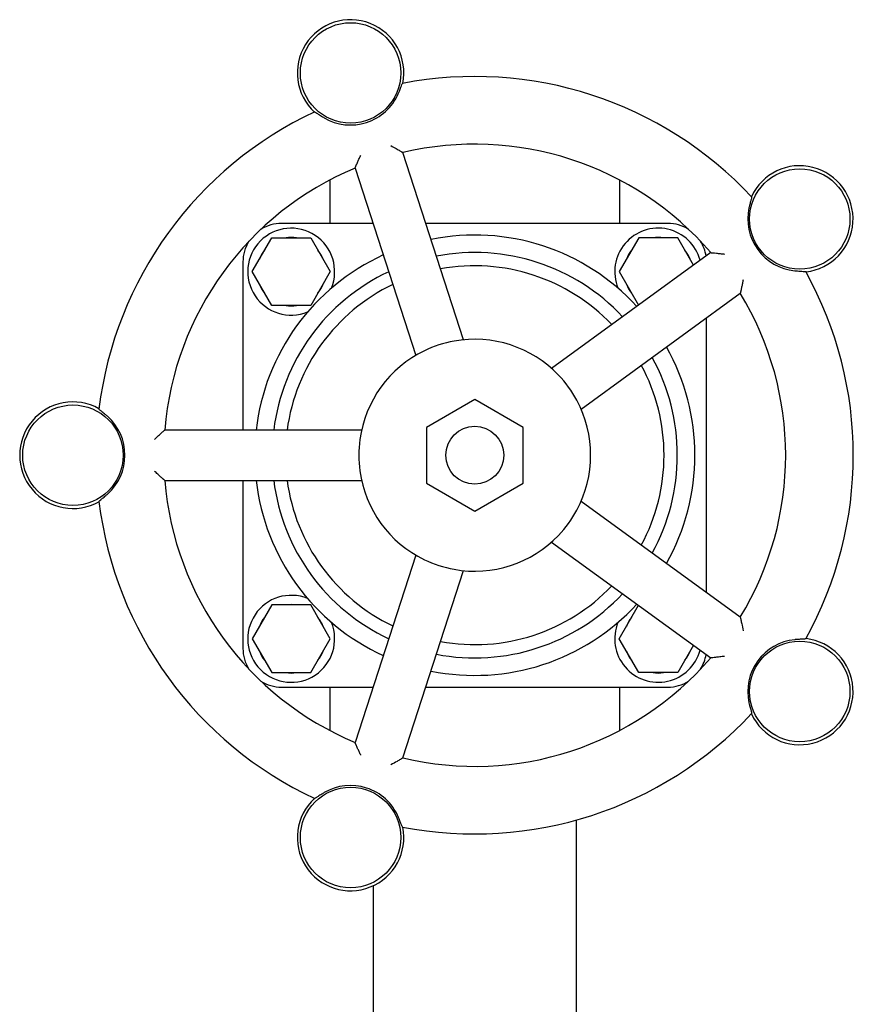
# Model space of a CAD drawing. Header units: inches. Extents: x 24 to 1128, y -94 to 748.
# Tile 568 of 573: x 741.63 to 747.02, y 598.57 to 604.94. Entities that reach past the tile are written whole.
import ezdxf

# ---------------------------------------------------------------- set-up
doc = ezdxf.new("R2010")
doc.units = ezdxf.units.IN
doc.header["$LTSCALE"] = 32
doc.header["$MEASUREMENT"] = 0
doc.layers.add('Visible (ANSI)', color=7, linetype='Continuous', lineweight=30)

msp = doc.modelspace()

# ---------------------------------------------------------------- linework, layer by layer
at = {"layer": 'Visible (ANSI)'}
for p, q in [((744.50227, 602.86808), (744.10866, 604.07948)), ((743.79957, 603.97905), (744.19318, 602.76765)), ((743.63649, 603.90232), (743.63649, 603.62152)), ((745.51149, 603.90232), (745.51149, 603.62152)), ((743.91574, 603.62152), (743.32399, 603.62152)), ((745.82399, 603.62152), (744.25747, 603.62152)), ((743.13389, 603.30902), (743.26019, 603.52777)), ((743.26019, 603.52777), (743.51278, 603.52777)), ((743.51278, 603.52777), (743.63908, 603.30902)), ((745.63519, 603.52777), (745.50889, 603.30902)), ((745.88778, 603.52777), (745.63519, 603.52777)), ((745.98981, 603.35104), (745.88778, 603.52777)), ((746.1013, 603.43204), (745.07082, 602.68335)), ((743.07399, 603.37152), (743.07399, 602.28402)), ((743.26019, 603.09027), (743.13389, 603.30902)), ((743.63908, 603.30902), (743.51278, 603.09027)), ((745.50889, 603.30902), (745.63392, 603.09246)), ((745.26185, 602.42042), (746.29233, 603.16911)), ((743.51278, 603.09027), (743.26019, 603.09027)), ((746.07399, 601.23256), (746.07399, 603.01047)), ((744.57399, 602.48236), (744.26149, 602.30194)), ((744.88649, 602.30194), (744.57399, 602.48236)), ((743.8418, 602.28402), (742.56805, 602.28402)), ((744.26149, 602.30194), (744.26149, 601.94109)), ((744.88649, 601.94109), (744.88649, 602.30194)), ((742.56805, 601.95902), (743.8418, 601.95902)), ((743.07399, 601.95902), (743.07399, 600.87152)), ((744.26149, 601.94109), (744.57399, 601.76067)), ((744.57399, 601.76067), (744.88649, 601.94109)), ((746.29233, 601.07392), (745.26185, 601.82261)), ((745.07082, 601.55968), (746.1013, 600.81099)), ((744.19318, 601.47538), (743.79957, 600.26398)), ((744.10866, 600.16355), (744.50227, 601.37495)), ((743.26019, 601.15277), (743.13389, 600.93402)), ((743.51278, 601.15277), (743.26019, 601.15277)), ((743.63908, 600.93402), (743.51278, 601.15277)), ((745.50889, 600.93402), (745.63392, 601.15057)), ((743.13389, 600.93402), (743.26019, 600.71527)), ((743.51278, 600.71527), (743.63908, 600.93402)), ((745.63519, 600.71527), (745.50889, 600.93402)), ((745.98981, 600.89199), (745.88778, 600.71527)), ((743.26019, 600.71527), (743.51278, 600.71527)), ((745.88778, 600.71527), (745.63519, 600.71527)), ((743.32399, 600.62152), (743.91574, 600.62152)), ((743.63649, 600.62152), (743.63649, 600.34071)), ((744.25747, 600.62152), (745.82399, 600.62152)), ((745.51149, 600.62152), (745.51149, 600.34071)), ((745.23149, 599.76139), (745.23149, 597.31152)), ((743.91649, 599.33652), (743.91649, 597.31152))]:
    msp.add_line(p, q, dxfattribs=at)
for centre, radius in [((743.77054, 604.59426), 0.325), ((746.67743, 603.64976), 0.325), ((741.97399, 602.12152), 0.325), ((744.57399, 602.12152), 0.1875), ((746.67743, 600.59327), 0.325), ((743.77054, 599.64877), 0.325)]:
    msp.add_circle(centre, radius, dxfattribs=at)
for centre, radius, start, end in [((743.77054, 604.59426), 0.34467, 348.730099, 227.269901), ((744.57399, 602.12152), 2.45, 43.00566, 100.99434), ((743.77054, 604.59426), 0.33645, 239.578984, 336.421016), ((744.57399, 602.12152), 2.45, 115.00566, 172.99434), ((744.57399, 602.12152), 2.0125, 40.631409, 103.368591), ((744.57399, 602.12152), 2.0125, 112.631409, 175.368591), ((746.67743, 603.64976), 0.34467, 276.730099, 155.269901), ((746.67743, 603.64976), 0.33645, 167.578984, 264.421016), ((743.32399, 603.37152), 0.25, 90, 122.417708), ((745.82399, 603.37152), 0.25, 57.582292, 90), ((743.38649, 603.30902), 0.28125, 337.795252, 292.204748), ((745.76149, 603.30902), 0.28125, 15.126137, 202.204748), ((743.32399, 603.37152), 0.25, 147.582292, 180), ((743.38649, 603.30902), 0.22125, 81.37864, 98.62136), ((744.57399, 602.12152), 1.42427, 42.551344, 101.448656), ((745.76149, 603.30902), 0.22125, 81.37864, 98.62136), ((745.82399, 603.37152), 0.25, 8.860487, 32.417708), ((743.38649, 603.30902), 0.22125, 141.37864, 158.62136), ((743.38649, 603.30902), 0.22125, 21.37864, 38.62136), ((744.57399, 602.12152), 1.31108, 43.119769, 100.880231), ((745.76149, 603.30902), 0.22125, 141.37864, 158.62136), ((745.76149, 603.30902), 0.22125, 21.37864, 38.62136), ((744.57399, 602.12152), 1.42427, 114.551344, 173.448656), ((744.57399, 602.12152), 1.31108, 115.119769, 172.880231), ((744.57399, 602.12152), 1.22505, 43.622609, 100.377391), ((744.57399, 602.12152), 2.45, 331.00566, 28.99434), ((743.38649, 603.30902), 0.22125, 201.37864, 218.62136), ((744.57399, 602.12152), 1.22505, 115.622609, 172.377391), ((743.38649, 603.30902), 0.22125, 321.37864, 338.62136), ((745.76149, 603.30902), 0.22125, 201.37864, 218.62136), ((744.57399, 602.12152), 2.0125, 328.631409, 31.368591), ((743.38649, 603.30902), 0.22125, 261.37864, 278.62136), ((744.57399, 602.12152), 0.75, 100.265933, 115.734067), ((744.57399, 602.12152), 0.75, 43.734067, 100.265933), ((744.57399, 602.12152), 0.75, 115.734067, 172.265933), ((744.57399, 602.12152), 1.42427, 330.551344, 29.448656), ((744.57399, 602.12152), 1.31108, 331.119769, 28.880231), ((744.57399, 602.12152), 1.22505, 331.622609, 28.377391), ((744.57399, 602.12152), 0.75, 28.265933, 43.734067), ((744.57399, 602.12152), 0.75, 331.734067, 28.265933), ((741.97399, 602.12152), 0.34467, 60.730099, 299.269901), ((741.97399, 602.12152), 0.33645, 311.578984, 48.421016), ((744.57399, 602.12152), 0.75, 172.265933, 187.734067), ((744.57399, 602.12152), 0.75, 187.734067, 244.265933), ((744.57399, 602.12152), 2.0125, 184.631409, 247.368591), ((744.57399, 602.12152), 1.42427, 186.551344, 245.448656), ((744.57399, 602.12152), 1.31108, 187.119769, 244.880231), ((744.57399, 602.12152), 1.22505, 187.622609, 244.377391), ((744.57399, 602.12152), 2.45, 187.00566, 244.99434), ((744.57399, 602.12152), 0.75, 316.265933, 331.734067), ((744.57399, 602.12152), 0.75, 259.734067, 316.265933), ((744.57399, 602.12152), 0.75, 244.265933, 259.734067), ((744.57399, 602.12152), 1.22505, 259.622609, 316.377391), ((743.38649, 600.93402), 0.28125, 67.795252, 22.204748), ((744.57399, 602.12152), 1.31108, 259.119769, 316.880231), ((743.38649, 600.93402), 0.22125, 81.37864, 98.62136), ((744.57399, 602.12152), 1.42427, 258.551344, 317.448656), ((743.38649, 600.93402), 0.22125, 141.37864, 158.62136), ((743.38649, 600.93402), 0.22125, 21.37864, 38.62136), ((745.76149, 600.93402), 0.22125, 141.37864, 158.62136), ((745.76149, 600.93402), 0.28125, 157.795252, 344.873863), ((746.67743, 600.59327), 0.33645, 95.578984, 192.421016), ((746.67743, 600.59327), 0.34467, 204.730099, 83.269901), ((743.32399, 600.87152), 0.25, 180, 212.417708), ((743.38649, 600.93402), 0.22125, 201.37864, 218.62136), ((743.38649, 600.93402), 0.22125, 321.37864, 338.62136), ((745.76149, 600.93402), 0.22125, 201.37864, 218.62136), ((745.76149, 600.93402), 0.22125, 321.37864, 338.62136), ((745.82399, 600.87152), 0.25, 327.582292, 351.139513), ((744.57399, 602.12152), 2.0125, 256.631409, 319.368591), ((743.38649, 600.93402), 0.22125, 261.37864, 278.62136), ((745.76149, 600.93402), 0.22125, 261.37864, 278.62136), ((743.32399, 600.87152), 0.25, 237.582292, 270), ((745.82399, 600.87152), 0.25, 270, 302.417708), ((744.57399, 602.12152), 2.45, 259.00566, 316.99434), ((743.77054, 599.64877), 0.33645, 23.578984, 120.421016), ((743.77054, 599.64877), 0.34467, 132.730099, 11.269901)]:
    msp.add_arc(centre, radius, start, end, dxfattribs=at)
for points, knots in [([(744.0789, 604.45968), (744.08144, 604.46549), (744.08391, 604.47135), (744.08995, 604.48612), (744.09331, 604.49482), (744.09873, 604.50894), (744.10086, 604.51453), (744.10413, 604.52244), (744.10532, 604.52497), (744.10636, 604.52634), (744.10657, 604.52652), (744.10674, 604.52655)], [0.58099131, 0.58099131, 0.58099131, 0.58099131, 0.63124824, 0.63124824, 0.71023332, 0.71023332, 0.77712517, 0.77712517, 0.83643335, 0.83643335, 0.85484651, 0.85484651, 0.85484651, 0.85484651]), ([(743.53835, 604.34187), (743.53877, 604.34206), (743.54005, 604.34156), (743.5446, 604.33907), (743.54814, 604.33687), (743.55746, 604.33087), (743.56335, 604.327), (743.57745, 604.31794), (743.58577, 604.31273), (743.59628, 604.30643), (743.59823, 604.30527), (743.60018, 604.30413)], [0.25602915, 0.25602915, 0.25602915, 0.25602915, 0.30346608, 0.30346608, 0.35972154, 0.35972154, 0.42267208, 0.42267208, 0.49553128, 0.49553128, 0.51191914, 0.51191914, 0.51191914, 0.51191914]), ([(744.03104, 604.12422), (744.03112, 604.12418), (744.0312, 604.12413), (744.04295, 604.11763), (744.05477, 604.11103), (744.07431, 604.09999), (744.08258, 604.09527), (744.09253, 604.08951), (744.09522, 604.08794), (744.09763, 604.08651)], [-1.12932249, -1.12932249, -1.12932249, -1.12932249, -1.1286543, -1.1286543, -1.03278985, -1.03278985, -0.95776579, -0.95776579, -0.92725805, -0.92725805, -0.92725805, -0.92725805]), ([(744.09763, 604.08651), (744.09874, 604.08586), (744.09977, 604.08522), (744.10152, 604.08412), (744.10227, 604.08363), (744.10295, 604.08318)], [0, 0, 0, 0, 0.014748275, 0.014748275, 0.027223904, 0.027223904, 0.027223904, 0.027223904]), ([(744.10295, 604.08318), (744.10303, 604.08313), (744.10311, 604.08307), (744.10491, 604.08188), (744.10631, 604.08099), (744.10816, 604.07982), (744.10865, 604.07952), (744.10866, 604.07948)], [0.413117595, 0.413117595, 0.413117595, 0.413117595, 0.414675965, 0.414675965, 0.447096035, 0.447096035, 0.477740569, 0.477740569, 0.477740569, 0.477740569]), ([(743.80437, 603.99122), (743.8048, 603.99222), (743.80525, 603.99326), (743.80839, 604.00043), (743.81165, 604.00772), (743.81827, 604.02234), (743.82165, 604.02972), (743.82863, 604.04488), (743.83229, 604.05277), (743.83599, 604.0607), (743.83603, 604.06079), (743.83607, 604.06087)], [-0.21347412, -0.21347412, -0.21347412, -0.21347412, -0.20091724, -0.20091724, -0.13005851, -0.13005851, -0.06591969, -0.06591969, 0, 0, 0.00073204, 0.00073204, 0.00073204, 0.00073204]), ([(743.79957, 603.97905), (743.79956, 603.9791), (743.80002, 603.98019), (743.80114, 603.98307), (743.80156, 603.98416), (743.80202, 603.9854)], [0, 0, 0, 0, 0.043471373, 0.043471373, 0.063735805, 0.063735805, 0.063735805, 0.063735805]), ([(743.80202, 603.9854), (743.8023, 603.98615), (743.80261, 603.98696), (743.80337, 603.98888), (743.80384, 603.99002), (743.80437, 603.99122)], [0, 0, 0, 0, 0.012204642, 0.012204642, 0.02722333, 0.02722333, 0.02722333, 0.02722333]), ([(746.36564, 603.79259), (746.36595, 603.79225), (746.36587, 603.79088), (746.36491, 603.78578), (746.3639, 603.78173), (746.36108, 603.771), (746.35922, 603.7642), (746.35496, 603.74798), (746.35257, 603.73845), (746.34983, 603.72651), (746.34933, 603.72432), (746.34885, 603.72213)], [0.25602796, 0.25602796, 0.25602796, 0.25602796, 0.30347314, 0.30347314, 0.35974519, 0.35974519, 0.42272829, 0.42272829, 0.4956367, 0.4956367, 0.51191414, 0.51191414, 0.51191414, 0.51191414]), ([(746.1013, 603.43204), (746.10134, 603.43207), (746.10254, 603.43196), (746.10563, 603.43178), (746.10679, 603.43172), (746.1081, 603.43167)], [0, 0, 0, 0, 0.043720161, 0.043720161, 0.063738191, 0.063738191, 0.063738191, 0.063738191]), ([(746.1081, 603.43167), (746.1089, 603.43163), (746.10976, 603.43159), (746.11183, 603.43146), (746.11305, 603.43136), (746.11436, 603.43124)], [0, 0, 0, 0, 0.012204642, 0.012204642, 0.02722333, 0.02722333, 0.02722333, 0.02722333]), ([(746.11436, 603.43124), (746.11487, 603.43119), (746.11538, 603.43114), (746.12208, 603.43049), (746.12958, 603.4297), (746.14544, 603.42795), (746.15394, 603.42698), (746.17158, 603.4249), (746.18087, 603.42378), (746.1902, 603.42263), (746.1903, 603.42262), (746.1904, 603.4226)], [-0.21342055, -0.21342055, -0.21342055, -0.21342055, -0.20753817, -0.20753817, -0.13884927, -0.13884927, -0.0708258, -0.0708258, 0, 0, 0.00077867, 0.00077867, 0.00077867, 0.00077867]), ([(746.64472, 603.3149), (746.65107, 603.31428), (746.65743, 603.31374), (746.67336, 603.31256), (746.68267, 603.31205), (746.69776, 603.31126), (746.70373, 603.31096), (746.71224, 603.3103), (746.71499, 603.30995), (746.71661, 603.30938), (746.71684, 603.30923), (746.71692, 603.30909)], [0.58100118, 0.58100118, 0.58100118, 0.58100118, 0.63150309, 0.63150309, 0.71045608, 0.71045608, 0.77732354, 0.77732354, 0.83661748, 0.83661748, 0.85486219, 0.85486219, 0.85486219, 0.85486219]), ([(746.31089, 603.25676), (746.31087, 603.25666), (746.31086, 603.25656), (746.30925, 603.24827), (746.30764, 603.24005), (746.3045, 603.22428), (746.30295, 603.21662), (746.29971, 603.20083), (746.298, 603.19268), (746.2962, 603.18445), (746.2959, 603.18308), (746.29561, 603.18177)], [-1.17099385, -1.17099385, -1.17099385, -1.17099385, -1.17021105, -1.17021105, -1.10598851, -1.10598851, -1.04376733, -1.04376733, -0.97004639, -0.97004639, -0.95443792, -0.95443792, -0.95443792, -0.95443792]), ([(746.29408, 603.17569), (746.29384, 603.17482), (746.29362, 603.17402), (746.29307, 603.17196), (746.2928, 603.1709), (746.29245, 603.16949), (746.29236, 603.16912), (746.29233, 603.16911)], [0.411623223, 0.411623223, 0.411623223, 0.411623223, 0.425180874, 0.425180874, 0.450411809, 0.450411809, 0.474425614, 0.474425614, 0.474425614, 0.474425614]), ([(746.29561, 603.18177), (746.29533, 603.18051), (746.29504, 603.17934), (746.29453, 603.17733), (746.2943, 603.17647), (746.29408, 603.17569)], [0, 0, 0, 0, 0.014748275, 0.014748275, 0.027223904, 0.027223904, 0.027223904, 0.027223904]), ([(742.19727, 602.3732), (742.19251, 602.37742), (742.1877, 602.38158), (742.1755, 602.3919), (742.16828, 602.39778), (742.15652, 602.4073), (742.15187, 602.41105), (742.14536, 602.41659), (742.14333, 602.4185), (742.14236, 602.41991), (742.14226, 602.42017), (742.14228, 602.42034)], [0.58099614, 0.58099614, 0.58099614, 0.58099614, 0.63137292, 0.63137292, 0.71034231, 0.71034231, 0.77722224, 0.77722224, 0.83652345, 0.83652345, 0.85485417, 0.85485417, 0.85485417, 0.85485417]), ([(742.55796, 602.27569), (742.55893, 602.27655), (742.55985, 602.27733), (742.56144, 602.27866), (742.56213, 602.27921), (742.56277, 602.27972)], [0, 0, 0, 0, 0.014748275, 0.014748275, 0.027223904, 0.027223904, 0.027223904, 0.027223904]), ([(742.56277, 602.27972), (742.56362, 602.28039), (742.56439, 602.28101), (742.56695, 602.2831), (742.568, 602.28402), (742.56805, 602.28402)], [0.47722284, 0.47722284, 0.47722284, 0.47722284, 0.501377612, 0.501377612, 0.570309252, 0.570309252, 0.570309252, 0.570309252]), ([(742.50152, 602.22402), (742.50157, 602.22407), (742.50163, 602.22412), (742.5106, 602.23249), (742.51964, 602.24088), (742.53559, 602.25554), (742.5428, 602.26211), (742.55232, 602.27068), (742.55532, 602.27337), (742.55796, 602.27569)], [-0.9631163, -0.9631163, -0.9631163, -0.9631163, -0.96275017, -0.96275017, -0.90245442, -0.90245442, -0.85050131, -0.85050131, -0.82412046, -0.82412046, -0.82412046, -0.82412046]), ([(742.55796, 601.96734), (742.55791, 601.96738), (742.55785, 601.96743), (742.55371, 601.97109), (742.54877, 601.97553), (742.53717, 601.98605), (742.53024, 601.9924), (742.51616, 602.00538), (742.50889, 602.01214), (742.50163, 602.01891), (742.50157, 602.01896), (742.50152, 602.01902)], [-0.21364169, -0.21364169, -0.21364169, -0.21364169, -0.2128118, -0.2128118, -0.15025631, -0.15025631, -0.07510018, -0.07510018, 0, 0, 0.00056431, 0.00056431, 0.00056431, 0.00056431]), ([(742.56277, 601.96331), (742.56214, 601.96381), (742.56147, 601.96435), (742.55988, 601.96567), (742.55894, 601.96647), (742.55796, 601.96734)], [0, 0, 0, 0, 0.012204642, 0.012204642, 0.02722333, 0.02722333, 0.02722333, 0.02722333]), ([(742.56805, 601.95902), (742.568, 601.95902), (742.56713, 601.95978), (742.56477, 601.96171), (742.56384, 601.96247), (742.56277, 601.96331)], [0, 0, 0, 0, 0.042975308, 0.042975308, 0.063731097, 0.063731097, 0.063731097, 0.063731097]), ([(742.14228, 601.8227), (742.14222, 601.82315), (742.14309, 601.82422), (742.14686, 601.82778), (742.15006, 601.83046), (742.15864, 601.83747), (742.16413, 601.84187), (742.1771, 601.85248), (742.18463, 601.85877), (742.19387, 601.86683), (742.19557, 601.86833), (742.19727, 601.86983)], [0.25602987, 0.25602987, 0.25602987, 0.25602987, 0.3034618, 0.3034618, 0.35970725, 0.35970725, 0.42263823, 0.42263823, 0.49546794, 0.49546794, 0.51192218, 0.51192218, 0.51192218, 0.51192218]), ([(746.29233, 601.07392), (746.29237, 601.07389), (746.29265, 601.07272), (746.29343, 601.06972), (746.29373, 601.0686), (746.29408, 601.06734)], [0, 0, 0, 0, 0.043821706, 0.043821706, 0.063739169, 0.063739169, 0.063739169, 0.063739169]), ([(746.29408, 601.06734), (746.2943, 601.06657), (746.29452, 601.06574), (746.29503, 601.06374), (746.29532, 601.06254), (746.29561, 601.06126)], [0, 0, 0, 0, 0.012204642, 0.012204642, 0.02722333, 0.02722333, 0.02722333, 0.02722333]), ([(746.29561, 601.06126), (746.29597, 601.05964), (746.29635, 601.05792), (746.29828, 601.04903), (746.30005, 601.04059), (746.30465, 601.01811), (746.30775, 601.00249), (746.31086, 600.98647), (746.31087, 600.98637), (746.31089, 600.98627)], [-0.2242726, -0.2242726, -0.2242726, -0.2242726, -0.20374853, -0.20374853, -0.12357481, -0.12357481, 0, 0, 0.00077431, 0.00077431, 0.00077431, 0.00077431]), ([(746.71692, 600.93394), (746.7167, 600.93354), (746.71537, 600.93319), (746.71022, 600.93253), (746.70606, 600.93224), (746.69499, 600.93161), (746.68796, 600.93128), (746.67122, 600.93031), (746.66143, 600.92965), (746.64922, 600.92856), (746.64697, 600.92835), (746.64472, 600.92813)], [0.25602911, 0.25602911, 0.25602911, 0.25602911, 0.30346633, 0.30346633, 0.35972236, 0.35972236, 0.42267404, 0.42267404, 0.49553496, 0.49553496, 0.51191897, 0.51191897, 0.51191897, 0.51191897]), ([(746.1904, 600.82043), (746.1903, 600.82041), (746.1902, 600.8204), (746.1797, 600.81911), (746.16922, 600.81784), (746.14961, 600.81555), (746.14025, 600.8145), (746.12536, 600.81289), (746.11935, 600.81227), (746.11436, 600.81179)], [-1.11483586, -1.11483586, -1.11483586, -1.11483586, -1.11412428, -1.11412428, -1.04122279, -1.04122279, -0.97196658, -0.97196658, -0.91908324, -0.91908324, -0.91908324, -0.91908324]), ([(746.1081, 600.81136), (746.10695, 600.81132), (746.10591, 600.81126), (746.10268, 600.81108), (746.10135, 600.81096), (746.1013, 600.81099)], [0.416631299, 0.416631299, 0.416631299, 0.416631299, 0.434607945, 0.434607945, 0.481762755, 0.481762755, 0.481762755, 0.481762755]), ([(746.11436, 600.81179), (746.11308, 600.81167), (746.11187, 600.81158), (746.1098, 600.81144), (746.10892, 600.8114), (746.1081, 600.81136)], [0, 0, 0, 0, 0.014748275, 0.014748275, 0.027223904, 0.027223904, 0.027223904, 0.027223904]), ([(746.34885, 600.5209), (746.35023, 600.51465), (746.35169, 600.50842), (746.3555, 600.49288), (746.35788, 600.48388), (746.36179, 600.4693), (746.36335, 600.46353), (746.36535, 600.45525), (746.36586, 600.45253), (746.36581, 600.45083), (746.36575, 600.45057), (746.36564, 600.45044)], [0.58100885, 0.58100885, 0.58100885, 0.58100885, 0.63170083, 0.63170083, 0.71062886, 0.71062886, 0.77747737, 0.77747737, 0.83676029, 0.83676029, 0.85487439, 0.85487439, 0.85487439, 0.85487439]), ([(743.80202, 600.25763), (743.80151, 600.25901), (743.80105, 600.26021), (743.79997, 600.26295), (743.79956, 600.26393), (743.79957, 600.26398)], [0.418793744, 0.418793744, 0.418793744, 0.418793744, 0.442084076, 0.442084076, 0.484630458, 0.484630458, 0.484630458, 0.484630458]), ([(743.80437, 600.25181), (743.80385, 600.25299), (743.80339, 600.25411), (743.80263, 600.25603), (743.80231, 600.25686), (743.80202, 600.25763)], [0, 0, 0, 0, 0.014748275, 0.014748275, 0.027223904, 0.027223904, 0.027223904, 0.027223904]), ([(743.83607, 600.18216), (743.83603, 600.18224), (743.83599, 600.18233), (743.8325, 600.18982), (743.82904, 600.19726), (743.82241, 600.21164), (743.8192, 600.21865), (743.81255, 600.23332), (743.80912, 600.24097), (743.80561, 600.24895), (743.80497, 600.25042), (743.80437, 600.25181)], [-1.15670749, -1.15670749, -1.15670749, -1.15670749, -1.15597556, -1.15597556, -1.09374579, -1.09374579, -1.03301531, -1.03301531, -0.95996948, -0.95996948, -0.94252723, -0.94252723, -0.94252723, -0.94252723]), ([(744.09763, 600.15652), (744.0961, 600.15561), (744.09445, 600.15465), (744.08646, 600.14999), (744.07902, 600.14573), (744.05918, 600.13447), (744.04537, 600.12674), (744.0312, 600.1189), (744.03112, 600.11885), (744.03104, 600.11881)], [-0.22421643, -0.22421643, -0.22421643, -0.22421643, -0.20216928, -0.20216928, -0.1227143, -0.1227143, 0, 0, 0.00070849, 0.00070849, 0.00070849, 0.00070849]), ([(744.10295, 600.15985), (744.10228, 600.15941), (744.10156, 600.15893), (744.09981, 600.15783), (744.09876, 600.15718), (744.09763, 600.15652)], [0, 0, 0, 0, 0.012204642, 0.012204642, 0.02722333, 0.02722333, 0.02722333, 0.02722333]), ([(744.10866, 600.16355), (744.10865, 600.1635), (744.10762, 600.16288), (744.10501, 600.16121), (744.10404, 600.16058), (744.10295, 600.15985)], [0, 0, 0, 0, 0.04371271, 0.04371271, 0.06373812, 0.06373812, 0.06373812, 0.06373812]), ([(743.60018, 599.9389), (743.59468, 599.93567), (743.58922, 599.93237), (743.57563, 599.92395), (743.5678, 599.9189), (743.55513, 599.91067), (743.55013, 599.9074), (743.54285, 599.90293), (743.54042, 599.9016), (743.53878, 599.90111), (743.5385, 599.90109), (743.53835, 599.90116)], [0.58100091, 0.58100091, 0.58100091, 0.58100091, 0.63149595, 0.63149595, 0.71044984, 0.71044984, 0.77731798, 0.77731798, 0.83661232, 0.83661232, 0.85486175, 0.85486175, 0.85486175, 0.85486175]), ([(744.10674, 599.71648), (744.10629, 599.71657), (744.10555, 599.71773), (744.10332, 599.72241), (744.10176, 599.72628), (744.09775, 599.7366), (744.09526, 599.74318), (744.08918, 599.75879), (744.08553, 599.76788), (744.08072, 599.77917), (744.07982, 599.78126), (744.0789, 599.78335)], [0.2560306, 0.2560306, 0.2560306, 0.2560306, 0.30345743, 0.30345743, 0.35969272, 0.35969272, 0.42260385, 0.42260385, 0.49540371, 0.49540371, 0.51192528, 0.51192528, 0.51192528, 0.51192528])]:
    msp.add_open_spline(points, degree=3, knots=knots, dxfattribs=at)

doc.saveas('drawing.dxf')
